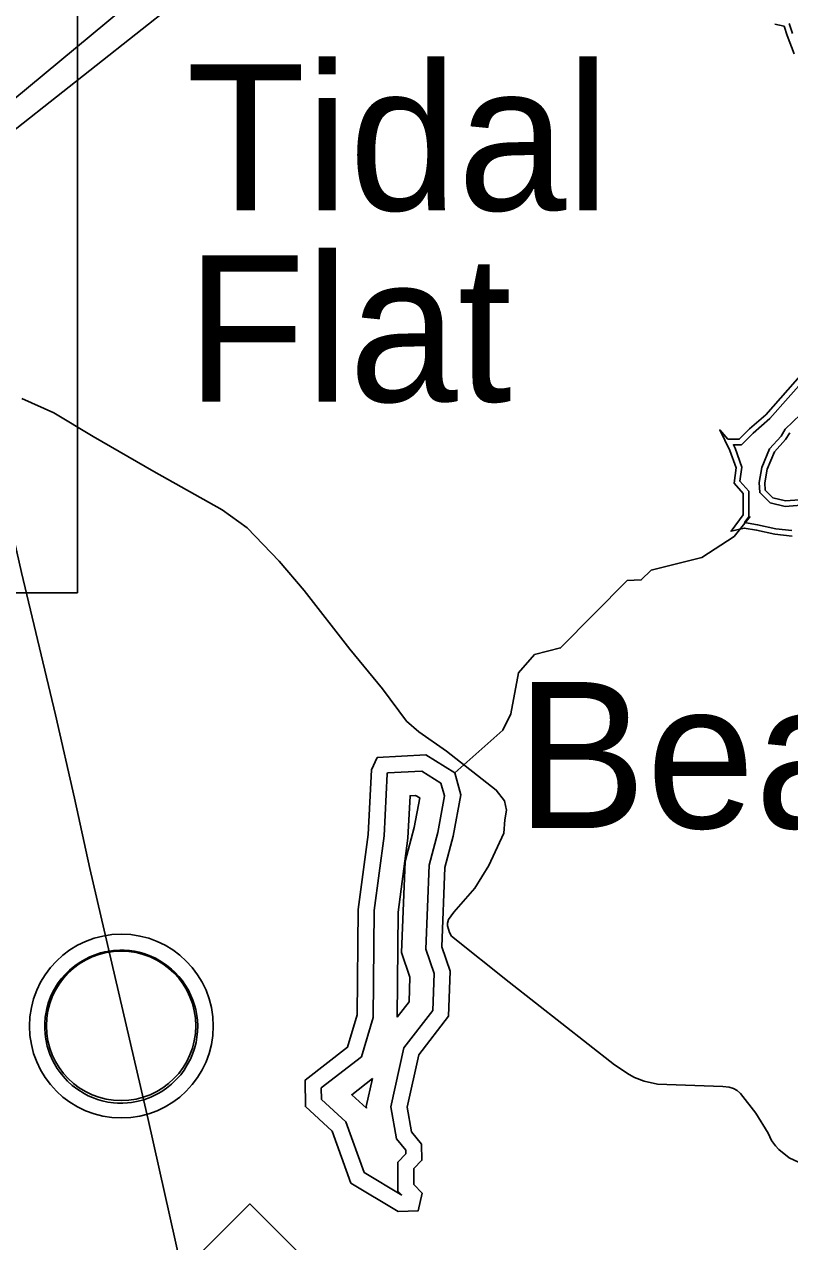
# Model space of a CAD drawing. Extents: x 2104537 to 2336408, y 34176 to 229611.
# Drawn here: x 2308375 to 2311518, y 136477 to 141474 of the extents above; entities that cross this region are included whole.
import ezdxf

# ---------------------------------------------------------------- set-up
doc = ezdxf.new("R2010")
doc.units = 0
for name, color, linetype in [('Exist Civil Demographics Community CELL', 7, 'Continuous'), ('Exist Hydrographic Buffer Line', 7, 'Continuous'), ('Exist Hydrographic Creek Double Shore', 7, 'Continuous'), ('Exist Hydrographic Lake Shore', 7, 'Continuous'), ('Exist Hydrographic Misc Water Feature', 7, 'Continuous'), ('Exist Hydrographic Point Label', 7, 'Continuous'), ('Exist Hydrographic Pond Over 1500 Sq Ft Label', 7, 'Continuous'), ('Exist Road Non-System Type 51', 7, 'Continuous'), ('Exist Road Primary NC Attributed', 7, 'Continuous'), ('Exist Road Primary NC Shield CELL', 7, 'Continuous'), ('Exist Utilities Electrical Transmission Line', 7, 'Continuous'), ('Map Preparation Inset Cut Line', 7, 'Continuous')]:
    doc.layers.add(name, color=color, linetype=linetype)

msp = doc.modelspace()

# ---------------------------------------------------------------- linework, layer by layer
at = {"layer": 'Exist Civil Demographics Community CELL'}
msp.add_lwpolyline([(2308463.3, 137412), (2308467.2, 137434.3), (2308474.3, 137460.6), (2308486, 137489.4), (2308497.7, 137512.4), (2308511.1, 137535.4), (2308526.1, 137555.8), (2308542, 137573.3), (2308560.3, 137591.7), (2308582.4, 137610.1), (2308604.2, 137624.7), (2308623.7, 137636.2), (2308643.9, 137646), (2308665.7, 137655.2), (2308688.3, 137662.5), (2308705.6, 137667.1), (2308725, 137670), (2308741.5, 137672.9), (2308766.9, 137673.9), (2308784.7, 137673.5), (2308807.3, 137672.5), (2308827, 137669.6), (2308846.6, 137665.6), (2308866.6, 137660), (2308887.3, 137652.2), (2308913.9, 137640.5), (2308938.9, 137626.6), (2308959.2, 137612.4), (2308979.8, 137596.3), (2308993.1, 137583.8), (2309009.6, 137566.2), (2309025, 137547.5), (2309037.3, 137529.1), (2309049.9, 137509.1), (2309059.7, 137488.4), (2309067.8, 137468.4), (2309074.1, 137448.3), (2309079.2, 137430), (2309083.6, 137405.7), (2309086.1, 137387), (2309087.1, 137363), (2309086.4, 137339.8), (2309084.1, 137317), (2309080.3, 137295.1), (2309073.8, 137270.5), (2309066.2, 137247.1), (2309057.1, 137226.9), (2309044.4, 137202.9), (2309031.3, 137181.6), (2309017.5, 137162.8), (2309000.6, 137143.8), (2308979.4, 137124), (2308959.4, 137107.5), (2308939.3, 137093.7), (2308922, 137083.7), (2308894.8, 137070.8), (2308866.2, 137059.9), (2308842.4, 137054.1), (2308816, 137048.8), (2308798.3, 137047), (2308780.3, 137045.9), (2308758, 137045.9), (2308740.9, 137047.6), (2308718.3, 137050.5), (2308694.6, 137055.7), (2308676.3, 137060.9), (2308655.6, 137068.5), (2308637.2, 137076.4), (2308621.6, 137085.4), (2308594.3, 137101.6), (2308572, 137118.8), (2308552.4, 137136.7), (2308534.5, 137156.1), (2308521.8, 137172), (2308509.9, 137188.7), (2308493.5, 137217.1), (2308486.6, 137231.3), (2308479.8, 137247.3), (2308469.4, 137280.1), (2308463.3, 137308.3), (2308460.6, 137328.9), (2308459.2, 137354.2), (2308459, 137373), (2308461.2, 137398.9)], close=True, dxfattribs=at)
for centre, radius in [((2308773.7, 137362.3), 377.3), ((2308772.6, 137363.4), 306.8)]:
    msp.add_circle(centre, radius, dxfattribs=at)
at = {"layer": 'Exist Hydrographic Buffer Line'}
for points in [[(2311515.7, 141478.3), (2311529.6, 141436.6)], [(2311587.6, 140026.4), (2311436.2, 139855.9), (2311368.6, 139796.7), (2311320.5, 139748.5), (2311287.3, 139748.5), (2311294.4, 139734.3), (2311321.9, 139656.5), (2311314.2, 139598.6), (2311350.7, 139557.9), (2311350.7, 139498.8), (2311350.7, 139453.4), (2311332.9, 139429.6), (2311386.6, 139420.6), (2311461.6, 139404), (2311527.5, 139396.2)], [(2311565.5, 139500.4), (2311499.9, 139495.5), (2311437.7, 139510.5), (2311395.6, 139552.6), (2311392.7, 139593.4), (2311404.1, 139655.3), (2311435.9, 139732.6), (2311483.3, 139784.4), (2311500.5, 139812.2), (2311563.1, 139872.7)], [(2310086.3, 138359.9), (2310007.5, 138409.3), (2309867.2, 138401.5), (2309865.6, 138398.2), (2309852.7, 138143.3)], [(2310072.8, 138156.7), (2310100.6, 138308.1), (2310086.3, 138359.9)], [(2309998.8, 138298.6), (2309981.7, 138309.3), (2309959.6, 138308.1), (2309950.7, 138134.3)], [(2309976.6, 138178.1), (2309998.8, 138298.6)], [(2309976.6, 138178.1), (2309939.6, 138037.5), (2309924.6, 137663.8), (2309958.8, 137562.8), (2309955.6, 137461.5), (2309906.7, 137398.4)], [(2309696.1, 136968.9), (2309595.1, 137061.2), (2309594.7, 137108.4), (2309759.6, 137236.2), (2309808.3, 137398.1), (2309812.4, 137836.9), (2309852.7, 138143.3)], [(2310072.8, 138156.7), (2310037.6, 138022.8), (2310023.6, 137678.1), (2310057.8, 137577.5), (2310052.9, 137426.5), (2309933.9, 137272.6), (2309879.9, 137030.3), (2309903.3, 136899.3), (2309941.6, 136852.9), (2309941.9, 136837.5), (2309909.3, 136803.8), (2309909.3, 136684.9), (2309926.1, 136667.6)], [(2309906.7, 137398.4), (2309910.8, 137830), (2309950.7, 138134.3)], [(2309780.9, 137024.7), (2309719.7, 137080.7), (2309805, 137146.9)], [(2309805, 137146.9), (2309779.5, 137032.4), (2309780.9, 137024.7)], [(2309926.1, 136667.6), (2309770.6, 136761.9), (2309696.1, 136968.9)]]:
    msp.add_lwpolyline(points, dxfattribs=at)
at = {"layer": 'Exist Hydrographic Creek Double Shore'}
for points in [[(2311457.7, 141475), (2311495.4, 141466.6), (2311508, 141428.8), (2311537.4, 141353.3)], [(2311570.9, 140042.1), (2311420, 139872.2), (2311352.9, 139813.5), (2311311, 139771.5), (2311264.8, 139771.5), (2311231.3, 139809.3), (2311273.2, 139725.3), (2311298.4, 139654), (2311290, 139591.1), (2311327.7, 139549.1), (2311327.7, 139498.8), (2311327.7, 139461), (2311277.4, 139393.9), (2311331.9, 139406.5), (2311382.2, 139398.1), (2311457.7, 139381.3), (2311529, 139372.9)], [(2311558.3, 139522.9), (2311501.7, 139518.7), (2311449.3, 139531.3), (2311417.9, 139562.8), (2311415.8, 139592.1), (2311426.3, 139648.8), (2311455.6, 139720.1), (2311501.7, 139770.5), (2311518.5, 139797.7)]]:
    msp.add_lwpolyline(points, dxfattribs=at)
at = {"layer": 'Exist Hydrographic Lake Shore'}
for points in [[(2310142.8, 138401.9), (2310024.7, 138476), (2309824.8, 138464.8), (2309800.8, 138414.6), (2309787.3, 138149.2)], [(2310136.9, 138142.4), (2310167.8, 138311), (2310142.8, 138401.9)], [(2310136.9, 138142.4), (2310102.8, 138013), (2310089.7, 137687.6), (2310123.7, 137587.3), (2310117.8, 137403.2), (2309994.8, 137244.1), (2309946.8, 137028.9), (2309964.8, 136927.8), (2310006.9, 136877), (2310007.9, 136811.4), (2309974.9, 136777.3), (2309974.9, 136711.6), (2310008.7, 136676.9), (2309992.7, 136604.1), (2309909.9, 136600.8), (2309716.7, 136717.9), (2309639.8, 136931.4), (2309529.7, 137032.1), (2309528.9, 137140.4), (2309702.8, 137275.2), (2309742.8, 137408.1), (2309746.9, 137841.5), (2309787.3, 138149.2)]]:
    msp.add_lwpolyline(points, dxfattribs=at)
at = {"layer": 'Exist Hydrographic Misc Water Feature'}
msp.add_lwpolyline([(2310142.8, 138401.9), (2310340.7, 138577.1), (2310372.9, 138644), (2310404.9, 138812.6), (2310470.7, 138887.4), (2310577.7, 138914.7), (2310850.9, 139191.2), (2310908.9, 139193.5), (2310949.7, 139234.5), (2311157.8, 139285.4), (2311289.9, 139372.7), (2311355.9, 139454.1)], dxfattribs=at)
at = {"layer": 'Exist Road Non-System Type 51'}
msp.add_lwpolyline([(2308365.5, 139938.8), (2308495.8, 139880), (2308657.5, 139782.3), (2308907.4, 139638.3), (2309187.6, 139481), (2309290.6, 139407.3), (2309422.1, 139270.3), (2309524.9, 139150.3), (2309712.3, 138909.6), (2309846.7, 138746.9), (2309944.2, 138614.6), (2309995.8, 138570.6), (2310108.9, 138491.1), (2310313.4, 138331.1), (2310347, 138286.5), (2310354.8, 138248.8), (2310348.2, 138208.5), (2310344.4, 138154.8), (2310282.3, 138022.1), (2310224.7, 137927.9), (2310139, 137829.7), (2310116.8, 137799.6), (2310113.2, 137785), (2310113.3, 137773.5), (2310121.6, 137745.9), (2310129.4, 137731.5), (2310365.9, 137542.3), (2310799.1, 137203.3), (2310859.1, 137163.7), (2310881.2, 137151.7), (2310921.2, 137135.9), (2310976.2, 137123.3), (2311243.3, 137114.5), (2311270.4, 137111.6), (2311287.3, 137106.7), (2311302.1, 137098.4), (2311315.7, 137086.2), (2311379.6, 137004.7), (2311429.5, 136922.6), (2311444.1, 136893), (2311460.1, 136871), (2311474.1, 136855.2), (2311516.2, 136821.4), (2311554.3, 136803.5)], dxfattribs=at)
at = {"layer": 'Exist Road Primary NC Attributed'}
msp.add_lwpolyline([(2309084.9, 136079.8), (2308883.2, 136978.4), (2308644.6, 138008.8), (2308580.9, 138297.6), (2308502.8, 138639.7), (2308363.5, 139224.6), (2308259.6, 139678.6), (2308198.7, 139958.1)], dxfattribs=at)
at = {"layer": 'Exist Road Primary NC Shield CELL'}
msp.add_lwpolyline([(2307969.1, 135300), (2309301.1, 136632), (2310633.1, 135300), (2309301.1, 133968.1)], close=True, dxfattribs=at)
at = {"layer": 'Exist Utilities Electrical Transmission Line'}
for points in [[(2317344.9, 146939.5), (2314526.6, 145600), (2313077.9, 144905.1), (2311807.7, 143897.3), (2309108.7, 141812.4), (2307997.4, 140889), (2306429.6, 139811.8), (2302621.4, 138072.6), (2302302.7, 137927.6), (2301461.6, 137547.3), (2300618.4, 137159.2), (2300417.2, 137067.6), (2300389.3, 136745.7), (2300356.4, 136372.3)], [(2317376.9, 146821.6), (2314536.5, 145461), (2313077.9, 144756.1), (2311827.6, 143788.1), (2309158.4, 141693.2), (2308344.7, 141047.9), (2306737.2, 139811.8), (2302755.2, 138057.6), (2302514.4, 137951.1), (2302091.7, 137768), (2301671.1, 137577), (2300853.9, 137213), (2300491, 137048.5), (2300446.9, 136582.3), (2300423.8, 136319)]]:
    msp.add_lwpolyline(points, dxfattribs=at)
at = {"layer": 'Map Preparation Inset Cut Line'}
msp.add_lwpolyline([(2308594.2, 165448.9), (2259992.9, 165448.9), (2259992.9, 139140.9), (2308594.2, 139140.9)], close=True, dxfattribs=at)

# ---------------------------------------------------------------- texts
at = {"layer": 'Exist Hydrographic Point Label'}
for s, p in [('Tidal', (2309040, 140710.9)), ('Flat', (2309040, 139925.6))]:
    msp.add_text(s, height=600, dxfattribs=at).set_placement(p)
at = {"layer": 'Exist Hydrographic Pond Over 1500 Sq Ft Label'}
msp.add_text('Beaverdam', height=600, dxfattribs=at).set_placement((2310394.4, 138174.8))

doc.saveas('drawing.dxf')
